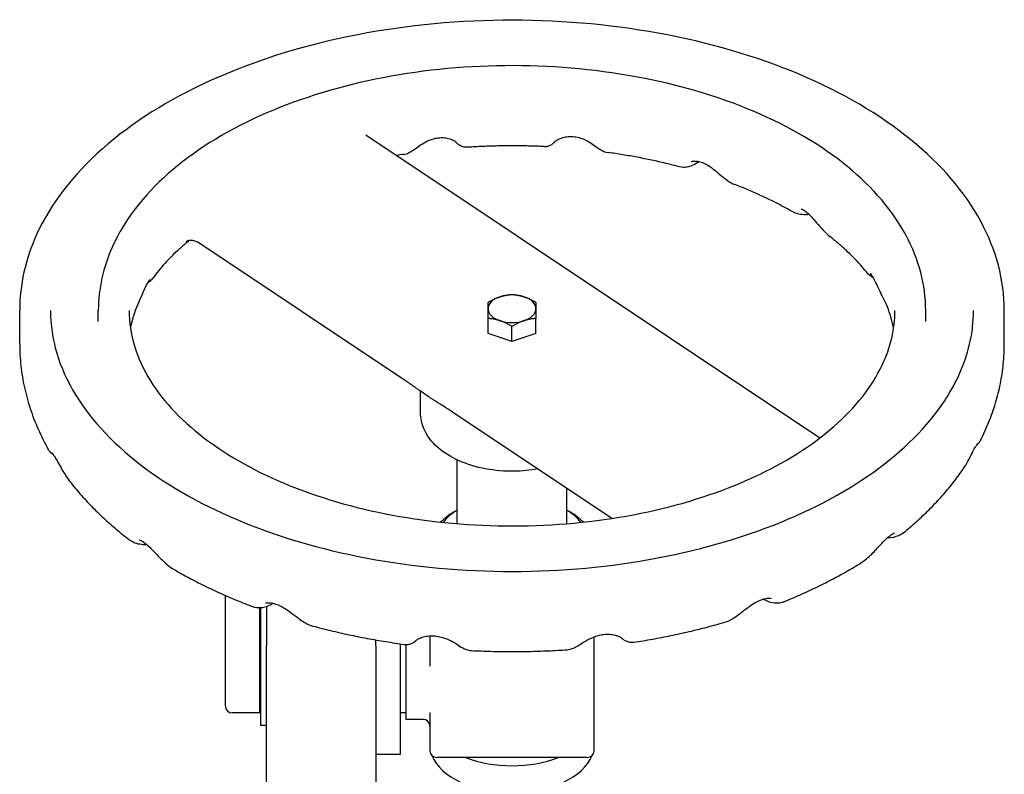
# Model space of a CAD drawing. Header units: inches. Extents: x 24 to 1128, y -69 to 748.
# Tile 507 of 656: x 775.07 to 784.07, y 166.61 to 173.5. Entities that reach past the tile are written whole.
import ezdxf

# ---------------------------------------------------------------- set-up
doc = ezdxf.new("R2010")
doc.units = ezdxf.units.IN
doc.header["$LTSCALE"] = 32
doc.header["$MEASUREMENT"] = 0
doc.layers.add('Visible (ANSI)', color=7, linetype='Continuous', lineweight=30)

msp = doc.modelspace()

# ---------------------------------------------------------------- linework, layer by layer
at = {"layer": 'Visible (ANSI)'}
for p, q in [((782.37874, 169.68112), (778.22858, 172.4486)), ((778.60195, 170.19806), (776.69403, 171.47032)), ((775.06563, 170.54047), (775.06563, 170.84658)), ((775.78438, 170.74454), (775.78438, 170.84658)), ((783.34688, 170.74454), (783.34688, 170.84658)), ((784.06563, 170.54047), (784.06563, 170.84658)), ((779.34663, 170.63624), (779.34663, 170.77374)), ((779.78463, 170.63624), (779.78463, 170.77374)), ((779.56563, 170.56321), (779.56563, 170.7007)), ((779.45613, 170.59972), (779.34663, 170.63624)), ((779.56563, 170.56321), (779.45613, 170.59972)), ((779.67513, 170.59972), (779.56563, 170.56321)), ((779.78463, 170.63624), (779.67513, 170.59972)), ((778.72963, 169.91338), (778.72963, 170.10936)), ((780.47865, 168.9466), (779.02064, 169.91886)), ((779.06563, 168.89809), (779.06563, 169.4808)), ((780.06563, 168.89809), (780.06563, 169.22202)), ((779.06563, 169.02297), (779.03569, 169.00571)), ((780.06563, 169.02297), (780.09557, 169.00571)), ((776.94563, 167.23185), (776.94563, 168.24251)), ((777.25813, 168.12851), (777.25813, 167.16935)), ((777.26945, 167.05336), (777.26945, 168.12898)), ((777.32063, 168.13974), (777.32063, 167.78285)), ((778.81563, 167.87352), (778.81563, 167.59792)), ((780.31563, 166.82452), (780.31563, 167.86443)), ((777.32063, 166.25206), (777.32063, 167.78285)), ((778.32063, 167.78285), (778.32063, 167.8365)), ((778.32063, 167.78285), (778.32063, 166.25206)), ((778.54763, 166.79035), (778.54763, 167.80069)), ((778.59563, 167.79474), (778.59563, 167.11035)), ((777.26945, 167.22035), (777.25813, 167.22035)), ((777.25813, 167.16935), (777.00813, 167.16935)), ((778.59563, 167.16935), (778.54763, 167.16935)), ((778.81563, 167.17354), (778.81563, 166.82452)), ((777.32063, 167.05336), (777.26945, 167.05336)), ((778.75313, 167.11035), (778.59563, 167.11035)), ((778.54763, 166.79035), (778.32063, 166.79035)), ((780.25313, 166.76202), (778.87813, 166.76202))]:
    msp.add_line(p, q, dxfattribs=at)
for centre, start, end in [((777.00813, 167.23185), 180, 270), ((778.75313, 167.04785), 0, 90), ((778.87813, 166.82452), 180, 270), ((780.25313, 166.82452), 270, 0)]:
    msp.add_arc(centre, 0.0625, start, end, dxfattribs=at)
for centre, major_axis, start_param, end_param in [((779.56563, 170.86274), (-0.219, 0), 5.2359878, 6.2831853), ((779.56563, 170.86274), (-0.219, 0), 4.1887902, 5.2359878), ((779.56563, 170.86274), (0.219, 0), 0, 1.0471976), ((779.56563, 170.86274), (-0.219, 0), 0, 1.0471976), ((779.56563, 170.86274), (0.219, 0), 5.2359878, 6.2831853), ((779.56563, 170.86274), (0.219, 0), 4.1887902, 5.2359878), ((779.56563, 170.70927), (-0.219, 0), 1.0405641, 1.053831), ((779.56563, 170.70927), (-0.219, 0), 2.0877616, 2.1010286), ((779.56563, 168.75016), (0.6875, 0), 2.3851363, 2.7270547), ((779.56563, 168.75016), (0.6875, 0), 0.414538, 0.7564564), ((779.56563, 168.69914), (-0.75, 0), 5.497051, 5.7680095), ((779.56563, 168.69914), (-0.75, 0), 3.6567685, 3.9277269), ((779.56563, 166.87472), (0.75, 0), 3.360109, 6.0646689), ((779.56563, 167.11961), (0.75, 0), 4.1125111, 5.3122669)]:
    msp.add_ellipse(centre, major_axis=major_axis, ratio=0.5776334, start_param=start_param, end_param=end_param, dxfattribs=at)
for points, knots in [([(784.06563, 170.84658), (784.06563, 171.12406), (783.99174, 171.40096), (783.70466, 171.93063), (783.48727, 172.18253), (782.9273, 172.63798), (782.58096, 172.83998), (781.79806, 173.1694), (781.36131, 173.29652), (780.44304, 173.46349), (779.96177, 173.50349), (779.00239, 173.49305), (778.52444, 173.44269), (777.61864, 173.25624), (777.19099, 173.12009), (776.42838, 172.77381), (776.09368, 172.56357), (775.55405, 172.08773), (775.34844, 171.82211), (775.11837, 171.31587), (775.06563, 171.08136), (775.06563, 170.84658)], [2.4277517, 2.4277517, 2.4277517, 2.4277517, 2.7311665, 2.7311665, 3.0452784, 3.0452784, 3.368996, 3.368996, 3.6935866, 3.6935866, 4.0173887, 4.0173887, 4.34088, 4.34088, 4.66476, 4.66476, 4.9894188, 4.9894188, 5.3126207, 5.3126207, 5.5693443, 5.5693443, 5.5693443, 5.5693443]), ([(783.34688, 170.84658), (783.34688, 171.07981), (783.28531, 171.3125), (783.04626, 171.75808), (782.86476, 171.9701), (782.39647, 172.35442), (782.10589, 172.52516), (781.44867, 172.8038), (781.0818, 172.9114), (780.3104, 173.05301), (779.90611, 173.08717), (779.09998, 173.07933), (778.69829, 173.0374), (777.93657, 172.88126), (777.57672, 172.76698), (776.93437, 172.47564), (776.65211, 172.29847), (776.19674, 171.89664), (776.02291, 171.67195), (775.82886, 171.24344), (775.78438, 171.04514), (775.78438, 170.84658)], [2.4277517, 2.4277517, 2.4277517, 2.4277517, 2.7282615, 2.7282615, 3.0410439, 3.0410439, 3.3653695, 3.3653695, 3.6908518, 3.6908518, 4.0153991, 4.0153991, 4.3395697, 4.3395697, 4.6641998, 4.6641998, 4.9897515, 4.9897515, 5.313509, 5.313509, 5.5693443, 5.5693443, 5.5693443, 5.5693443]), ([(778.57489, 172.27312), (778.59255, 172.27596), (778.60658, 172.2811), (778.63702, 172.29472), (778.64997, 172.30337), (778.68051, 172.32419), (778.69699, 172.3367), (778.73505, 172.36311), (778.75686, 172.37695), (778.79789, 172.39799), (778.81714, 172.40609), (778.85487, 172.41805), (778.87346, 172.42208), (778.91024, 172.42634), (778.92845, 172.42652), (778.96371, 172.42332), (778.98079, 172.4198), (779.0107, 172.41057), (779.02372, 172.40487), (779.0427, 172.39466), (779.0492, 172.39009), (779.05439, 172.38599), (779.05538, 172.38499), (779.05538, 172.385)], [4.3288917, 4.3288917, 4.3288917, 4.3288917, 4.4236797, 4.4236797, 4.5793711, 4.5793711, 4.8073781, 4.8073781, 5.0636286, 5.0636286, 5.2742092, 5.2742092, 5.4800258, 5.4800258, 5.6889068, 5.6889068, 5.9041929, 5.9041929, 6.1135811, 6.1135811, 6.3034384, 6.3034384, 6.4031848, 6.4031848, 6.4031848, 6.4031848]), ([(779.1598, 172.33815), (779.1465, 172.3373), (779.13602, 172.33861), (779.11478, 172.34279), (779.10654, 172.34616), (779.08969, 172.35379), (779.0841, 172.35763), (779.07378, 172.36486), (779.0703, 172.36788), (779.06344, 172.37404), (779.0608, 172.37677), (779.05482, 172.38319), (779.05208, 172.38648), (779.04964, 172.38963)], [6.6563792, 6.6563792, 6.6563792, 6.6563792, 6.66327992, 6.66327992, 6.67387364, 6.67387364, 6.69121961, 6.69121961, 6.71399198, 6.71399198, 6.74519897, 6.74519897, 6.79501325, 6.79501325, 6.79501325, 6.79501325]), ([(779.85543, 172.34446), (779.80913, 172.34655), (779.76276, 172.34815), (779.66992, 172.35032), (779.62347, 172.35091), (779.53055, 172.35108), (779.48408, 172.35065), (779.39123, 172.3488), (779.34483, 172.34737), (779.25219, 172.34351), (779.20594, 172.34108), (779.1598, 172.33815)], [3.92036839, 3.92036839, 3.92036839, 3.92036839, 3.95792579, 3.95792579, 3.99548318, 3.99548318, 4.03304058, 4.03304058, 4.07059798, 4.07059798, 4.10815537, 4.10815537, 4.10815537, 4.10815537]), ([(779.85543, 172.34446), (779.86875, 172.34385), (779.87919, 172.34536), (779.90049, 172.34996), (779.90855, 172.35349), (779.92671, 172.36212), (779.93176, 172.36611), (779.94589, 172.37664), (779.94767, 172.37912), (779.9526, 172.38408), (779.95363, 172.38529), (779.95508, 172.38692), (779.95549, 172.38739), (779.95618, 172.38819), (779.95642, 172.38848), (779.95691, 172.38905), (779.95707, 172.38925), (779.95739, 172.38963), (779.95744, 172.38969), (779.95744, 172.38968)], [7.831306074, 7.831306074, 7.831306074, 7.831306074, 7.831937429, 7.831937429, 7.83293167, 7.83293167, 7.83487589, 7.83487589, 7.839793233, 7.839793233, 7.846488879, 7.846488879, 7.851316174, 7.851316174, 7.856841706, 7.856841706, 7.865114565, 7.865114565, 7.879921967, 7.879921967, 7.879921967, 7.879921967]), ([(779.956, 172.38806), (779.95603, 172.3881), (779.95729, 172.38939), (779.96457, 172.39529), (779.97194, 172.40064), (779.99181, 172.41177), (780.00417, 172.41756), (780.03275, 172.42756), (780.04921, 172.43171), (780.08456, 172.43668), (780.10325, 172.43737), (780.14094, 172.43471), (780.15998, 172.43142), (780.19777, 172.42102), (780.21658, 172.41393), (780.25327, 172.39669), (780.27118, 172.38648), (780.30632, 172.36403), (780.32304, 172.35188), (780.35146, 172.33154), (780.36293, 172.32322), (780.39301, 172.30556), (780.41198, 172.29456), (780.44424, 172.29001)], [8.0026988, 8.0026988, 8.0026988, 8.0026988, 8.1562831, 8.1562831, 8.3616862, 8.3616862, 8.5576567, 8.5576567, 8.7656913, 8.7656913, 8.9794074, 8.9794074, 9.1894459, 9.1894459, 9.3966156, 9.3966156, 9.6066086, 9.6066086, 9.8356015, 9.8356015, 9.9994446, 9.9994446, 10.1632876, 10.1632876, 10.1632876, 10.1632876]), ([(781.0971, 172.15945), (781.05538, 172.17043), (781.01325, 172.18097), (780.92821, 172.20116), (780.8853, 172.21081), (780.79878, 172.22918), (780.75517, 172.23791), (780.66733, 172.25442), (780.62309, 172.26221), (780.53407, 172.27683), (780.48928, 172.28367), (780.44424, 172.29001)], [3.57094971, 3.57094971, 3.57094971, 3.57094971, 3.60859289, 3.60859289, 3.64623607, 3.64623607, 3.68387925, 3.68387925, 3.72152244, 3.72152244, 3.75916562, 3.75916562, 3.75916562, 3.75916562]), ([(781.27634, 172.20735), (781.26895, 172.20176), (781.26136, 172.1965), (781.23666, 172.18098), (781.21905, 172.17214), (781.18619, 172.16081), (781.17174, 172.15714), (781.1388, 172.15364), (781.12025, 172.15335), (781.0971, 172.15945)], [7.24079683, 7.24079683, 7.24079683, 7.24079683, 7.31513084, 7.31513084, 7.47700907, 7.47700907, 7.59124799, 7.59124799, 7.70548691, 7.70548691, 7.70548691, 7.70548691]), ([(781.20372, 172.20768), (781.20372, 172.20768), (781.20527, 172.20837), (781.21184, 172.21024), (781.2182, 172.21152), (781.23583, 172.21281), (781.24797, 172.21245), (781.27545, 172.20809), (781.2908, 172.204), (781.32234, 172.19172), (781.33842, 172.18382), (781.37151, 172.16414), (781.3884, 172.15248), (781.42412, 172.1252), (781.4429, 172.10942), (781.48539, 172.07335), (781.50918, 172.05272), (781.55603, 172.01989), (781.5781, 172.00661), (781.60379, 171.99672)], [8.2213569, 8.2213569, 8.2213569, 8.2213569, 8.3288523, 8.3288523, 8.4875755, 8.4875755, 8.688679, 8.688679, 8.8975218, 8.8975218, 9.0927679, 9.0927679, 9.2853248, 9.2853248, 9.4912971, 9.4912971, 9.7419994, 9.7419994, 9.9253135, 9.9253135, 9.9253135, 9.9253135]), ([(782.12692, 171.75109), (782.09545, 171.76901), (782.06325, 171.78667), (781.99745, 171.8214), (781.96385, 171.83847), (781.8953, 171.87196), (781.86036, 171.88839), (781.78919, 171.92056), (781.75296, 171.93631), (781.67927, 171.96707), (781.64182, 171.98209), (781.60379, 171.99672)], [3.22007072, 3.22007072, 3.22007072, 3.22007072, 3.25822998, 3.25822998, 3.29638923, 3.29638923, 3.33454849, 3.33454849, 3.37270774, 3.37270774, 3.410867, 3.410867, 3.410867, 3.410867]), ([(782.28244, 171.72314), (782.2818, 171.72308), (782.28116, 171.72302), (782.23858, 171.71929), (782.19855, 171.72205), (782.14763, 171.74058), (782.13736, 171.74514), (782.12692, 171.75109)], [10.96153219, 10.96153219, 10.96153219, 10.96153219, 10.96615756, 10.96615756, 11.26912277, 11.26912277, 11.34498831, 11.34498831, 11.34498831, 11.34498831]), ([(782.2078, 171.77391), (782.2078, 171.77392), (782.20787, 171.77391), (782.20882, 171.77375), (782.21214, 171.77302), (782.2225, 171.76887), (782.23021, 171.765), (782.24812, 171.75322), (782.25831, 171.74537), (782.28053, 171.72541), (782.29253, 171.71334), (782.31918, 171.68419), (782.33383, 171.66695), (782.3679, 171.62652), (782.38741, 171.60315), (782.42834, 171.55964), (782.449, 171.53971), (782.47213, 171.52168)], [4.9294257, 4.9294257, 4.9294257, 4.9294257, 4.952537, 4.952537, 5.1022991, 5.1022991, 5.2791683, 5.2791683, 5.4530402, 5.4530402, 5.6263769, 5.6263769, 5.8134624, 5.8134624, 6.0285853, 6.0285853, 6.2133455, 6.2133455, 6.2133455, 6.2133455]), ([(776.59984, 171.47394), (776.57394, 171.4524), (776.54901, 171.43071), (776.50111, 171.38711), (776.47814, 171.36521), (776.43417, 171.32129), (776.41318, 171.29927), (776.37317, 171.25518), (776.35415, 171.23312), (776.31809, 171.18904), (776.30105, 171.16703), (776.28497, 171.14507)], [4.96238448, 4.96238448, 4.96238448, 4.96238448, 5.00375693, 5.00375693, 5.04512937, 5.04512937, 5.08650182, 5.08650182, 5.12787427, 5.12787427, 5.16924672, 5.16924672, 5.16924672, 5.16924672]), ([(776.58759, 171.4792), (776.58759, 171.4792), (776.58797, 171.47942), (776.59017, 171.48058), (776.59267, 171.48187), (776.60102, 171.48492), (776.60641, 171.48663), (776.62186, 171.48923), (776.63231, 171.49006), (776.65712, 171.48708), (776.67141, 171.48297), (776.68761, 171.47438), (776.6909, 171.47241), (776.69403, 171.47032)], [0.28509474, 0.28509474, 0.28509474, 0.28509474, 0.32623679, 0.32623679, 0.38971802, 0.38971802, 0.44478394, 0.44478394, 0.50252627, 0.50252627, 0.56020239, 0.56020239, 0.57552704, 0.57552704, 0.57552704, 0.57552704]), ([(776.59984, 171.47394), (776.60482, 171.47808), (776.60968, 171.48231), (776.61504, 171.48715), (776.61565, 171.48771), (776.61626, 171.48826)], [9.769523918, 9.769523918, 9.769523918, 9.769523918, 9.810216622, 9.810216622, 9.815467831, 9.815467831, 9.815467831, 9.815467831]), ([(782.80532, 171.19851), (782.7879, 171.22024), (782.76953, 171.24201), (782.73085, 171.28551), (782.71055, 171.30725), (782.66803, 171.35063), (782.6458, 171.37227), (782.59943, 171.41537), (782.57529, 171.43682), (782.52512, 171.47947), (782.49909, 171.50066), (782.47213, 171.52168)], [2.86135321, 2.86135321, 2.86135321, 2.86135321, 2.90216921, 2.90216921, 2.94298522, 2.94298522, 2.98380123, 2.98380123, 3.02461724, 3.02461724, 3.06543324, 3.06543324, 3.06543324, 3.06543324]), ([(782.84069, 171.18437), (782.84068, 171.18437), (782.84137, 171.18371), (782.84451, 171.18013), (782.84795, 171.17577), (782.85684, 171.16247), (782.8625, 171.15302), (782.87565, 171.12868), (782.88324, 171.11341), (782.90116, 171.07617), (782.91165, 171.05372), (782.92929, 171.01878), (782.9349, 171.00799), (782.94091, 170.99701)], [8.60858715, 8.60858715, 8.60858715, 8.60858715, 8.68680875, 8.68680875, 8.82941731, 8.82941731, 8.98865714, 8.98865714, 9.16038522, 9.16038522, 9.35312481, 9.35312481, 9.43542388, 9.43542388, 9.43542388, 9.43542388]), ([(776.16769, 170.9535), (776.18166, 170.98174), (776.19323, 171.00824), (776.21271, 171.05213), (776.22099, 171.07044), (776.23469, 171.09797), (776.24031, 171.10803), (776.249, 171.12186), (776.25225, 171.12604), (776.25383, 171.12789), (776.25404, 171.1281), (776.25406, 171.1281)], [8.32807884, 8.32807884, 8.32807884, 8.32807884, 8.54105045, 8.54105045, 8.73891849, 8.73891849, 8.91145095, 8.91145095, 9.0710623, 9.0710623, 9.11267583, 9.11267583, 9.11267583, 9.11267583]), ([(776.28497, 171.14507), (776.27465, 171.13098), (776.26461, 171.12122), (776.24757, 171.10674), (776.24113, 171.10177), (776.23441, 171.09703)], [9.60392563, 9.60392563, 9.60392563, 9.60392563, 9.7236337, 9.7236337, 9.79155707, 9.79155707, 9.79155707, 9.79155707]), ([(776.16769, 170.9535), (776.15349, 170.92479), (776.14091, 170.89634), (776.11883, 170.83998), (776.10931, 170.81207), (776.09317, 170.75675), (776.08655, 170.72935), (776.08008, 170.69594), (776.07896, 170.68976), (776.0779, 170.68359)], [5.29107319, 5.29107319, 5.29107319, 5.29107319, 5.34672742, 5.34672742, 5.40238165, 5.40238165, 5.45803588, 5.45803588, 5.47069733, 5.47069733, 5.47069733, 5.47069733]), ([(783.05337, 170.68359), (783.05137, 170.69522), (783.04913, 170.70689), (783.04024, 170.74863), (783.03217, 170.77892), (783.01247, 170.84014), (783.00084, 170.87107), (782.97378, 170.93357), (782.95835, 170.96515), (782.94091, 170.99701)], [2.52639869, 2.52639869, 2.52639869, 2.52639869, 2.55026086, 2.55026086, 2.61151545, 2.61151545, 2.67277004, 2.67277004, 2.73402463, 2.73402463, 2.73402463, 2.73402463]), ([(775.34688, 170.84658), (775.34688, 170.58642), (775.42364, 170.32543), (775.72422, 169.83527), (775.94112, 169.60595), (776.49032, 169.20065), (776.81915, 169.02366), (777.55938, 168.73654), (777.97058, 168.62641), (778.8345, 168.48506), (779.28718, 168.45404), (780.18713, 168.47491), (780.63423, 168.52686), (781.47611, 168.70799), (781.8708, 168.83705), (782.56698, 169.15729), (782.86852, 169.34828), (783.35048, 169.77028), (783.53023, 170.00105), (783.73724, 170.43813), (783.78438, 170.6425), (783.78438, 170.84658)], [5.5693443, 5.5693443, 5.5693443, 5.5693443, 5.9097684, 5.9097684, 6.2334565, 6.2334565, 6.5487919, 6.5487919, 6.8641079, 6.8641079, 7.1802621, 7.1802621, 7.4966822, 7.4966822, 7.8126605, 7.8126605, 8.1277671, 8.1277671, 8.4438909, 8.4438909, 8.710937, 8.710937, 8.710937, 8.710937]), ([(776.06563, 170.84658), (776.06563, 170.63066), (776.13009, 170.41385), (776.38277, 170.00773), (776.56372, 169.81837), (777.02114, 169.48423), (777.29425, 169.33848), (777.90884, 169.10212), (778.25017, 169.01151), (778.96724, 168.89553), (779.34295, 168.87036), (780.08963, 168.88865), (780.46047, 168.93217), (781.15826, 169.08299), (781.48515, 169.19019), (782.06106, 169.4555), (782.31014, 169.61342), (782.70784, 169.96142), (782.85581, 170.15128), (783.02676, 170.51062), (783.06563, 170.67875), (783.06563, 170.84658)], [5.5693443, 5.5693443, 5.5693443, 5.5693443, 5.9143593, 5.9143593, 6.2384138, 6.2384138, 6.5527334, 6.5527334, 6.867117, 6.867117, 7.182507, 7.182507, 7.4982095, 7.4982095, 7.813376, 7.813376, 8.1274878, 8.1274878, 8.4427645, 8.4427645, 8.710937, 8.710937, 8.710937, 8.710937]), ([(775.06563, 170.54047), (775.06563, 170.47382), (775.06927, 170.40718), (775.08374, 170.27457), (775.09457, 170.20862), (775.12319, 170.07802), (775.14097, 170.01337), (775.18315, 169.88591), (775.20754, 169.82309), (775.26251, 169.69966), (775.2931, 169.63905), (775.32657, 169.57966)], [5.56934434, 5.56934434, 5.56934434, 5.56934434, 5.63229496, 5.63229496, 5.69524559, 5.69524559, 5.75819622, 5.75819622, 5.82114685, 5.82114685, 5.88409748, 5.88409748, 5.88409748, 5.88409748]), ([(783.84839, 169.66111), (783.87641, 169.7161), (783.90196, 169.77207), (783.94782, 169.88572), (783.96813, 169.94341), (784.0032, 170.06019), (784.01796, 170.11929), (784.04168, 170.23847), (784.05065, 170.29856), (784.06262, 170.41925), (784.06563, 170.47986), (784.06563, 170.54047)], [2.14151368, 2.14151368, 2.14151368, 2.14151368, 2.19876128, 2.19876128, 2.25600888, 2.25600888, 2.31325648, 2.31325648, 2.37050408, 2.37050408, 2.42775168, 2.42775168, 2.42775168, 2.42775168]), ([(779.02064, 169.91886), (778.99441, 169.93635), (778.96735, 169.95348), (778.91179, 169.98851), (778.8833, 170.00644), (778.82579, 170.04371), (778.79679, 170.06305), (778.73936, 170.10243), (778.71094, 170.12245), (778.65536, 170.16152), (778.62817, 170.18057), (778.60195, 170.19806)], [0, 0, 0, 0, 0.3249255, 0.3249255, 0.649851, 0.649851, 0.9747765, 0.9747765, 1.2997021, 1.2997021, 1.6246276, 1.6246276, 1.6246276, 1.6246276]), ([(779.8009, 169.39855), (779.73155, 169.38597), (779.65976, 169.37904), (779.49884, 169.37642), (779.40962, 169.38375), (779.23836, 169.4157), (779.15638, 169.44036), (779.00693, 169.50663), (778.9395, 169.54835), (778.83001, 169.64694), (778.78678, 169.70348), (778.74029, 169.8134), (778.72963, 169.8633), (778.72963, 169.91338)], [5.1220326, 5.1220326, 5.1220326, 5.1220326, 5.3980114, 5.3980114, 5.7386054, 5.7386054, 6.0809202, 6.0809202, 6.4266522, 6.4266522, 6.7574126, 6.7574126, 6.9970263, 6.9970263, 6.9970263, 6.9970263]), ([(783.84839, 169.66111), (783.84492, 169.6543), (783.84219, 169.65015), (783.83653, 169.64185), (783.83392, 169.63858), (783.82633, 169.62949), (783.82208, 169.62521), (783.81622, 169.61964), (783.81479, 169.61832), (783.81335, 169.61702)], [6.03793881, 6.03793881, 6.03793881, 6.03793881, 6.06196273, 6.06196273, 6.09555635, 6.09555635, 6.16796004, 6.16796004, 6.19073775, 6.19073775, 6.19073775, 6.19073775]), ([(775.37406, 169.52752), (775.36878, 169.53156), (775.36377, 169.53573), (775.35409, 169.54451), (775.3494, 169.54911), (775.33927, 169.56059), (775.33389, 169.56666), (775.32657, 169.57966)], [8.02894633, 8.02894633, 8.02894633, 8.02894633, 8.09714492, 8.09714492, 8.16440654, 8.16440654, 8.23166816, 8.23166816, 8.23166816, 8.23166816]), ([(783.67406, 169.37412), (783.69695, 169.40635), (783.716, 169.43908), (783.7472, 169.49627), (783.76009, 169.52168), (783.78124, 169.56226), (783.79, 169.57855), (783.8044, 169.60347), (783.81027, 169.61264), (783.81816, 169.62391), (783.82075, 169.62693), (783.8207, 169.62689)], [4.7513633, 4.7513633, 4.7513633, 4.7513633, 4.9969174, 4.9969174, 5.2236166, 5.2236166, 5.4234976, 5.4234976, 5.6100287, 5.6100287, 5.7716653, 5.7716653, 5.7716653, 5.7716653]), ([(775.36048, 169.54499), (775.36049, 169.54499), (775.36064, 169.54484), (775.3619, 169.54349), (775.36451, 169.5405), (775.37238, 169.53011), (775.37815, 169.52179), (775.39216, 169.4996), (775.40056, 169.48529), (775.42006, 169.45077), (775.43143, 169.42996), (775.45848, 169.38221), (775.47477, 169.3544), (775.50286, 169.31266), (775.51264, 169.29898), (775.52324, 169.28538)], [8.5599843, 8.5599843, 8.5599843, 8.5599843, 8.5950048, 8.5950048, 8.7293072, 8.7293072, 8.8977264, 8.8977264, 9.0799583, 9.0799583, 9.2761576, 9.2761576, 9.4955875, 9.4955875, 9.6017569, 9.6017569, 9.6017569, 9.6017569]), ([(783.14386, 168.81593), (783.1851, 168.84952), (783.22526, 168.88384), (783.30329, 168.95393), (783.34116, 168.98971), (783.41452, 169.06272), (783.45001, 169.09995), (783.51847, 169.17585), (783.55145, 169.21451), (783.61477, 169.29326), (783.64511, 169.33335), (783.67406, 169.37412)], [1.81076969, 1.81076969, 1.81076969, 1.81076969, 1.85631415, 1.85631415, 1.90185861, 1.90185861, 1.94740306, 1.94740306, 1.99294752, 1.99294752, 2.03849198, 2.03849198, 2.03849198, 2.03849198]), ([(775.52324, 169.28538), (775.55382, 169.24612), (775.5857, 169.20754), (775.65194, 169.13178), (775.6863, 169.0946), (775.75739, 169.02165), (775.79411, 168.98589), (775.86982, 168.91578), (775.9088, 168.88143), (775.98892, 168.81417), (776.03005, 168.78126), (776.07222, 168.74907)], [5.99206374, 5.99206374, 5.99206374, 5.99206374, 6.03705234, 6.03705234, 6.08204094, 6.08204094, 6.12702954, 6.12702954, 6.17201814, 6.17201814, 6.21700674, 6.21700674, 6.21700674, 6.21700674]), ([(776.15718, 168.75122), (776.15717, 168.75122), (776.15791, 168.75108), (776.16171, 168.74991), (776.16641, 168.74815), (776.17945, 168.74164), (776.1882, 168.7365), (776.20859, 168.72228), (776.22037, 168.71299), (776.24644, 168.69009), (776.26081, 168.67629), (776.29283, 168.64386), (776.31052, 168.62505), (776.35182, 168.58194), (776.37555, 168.55766), (776.42505, 168.51435), (776.44988, 168.49533), (776.47764, 168.47921)], [8.4718663, 8.4718663, 8.4718663, 8.4718663, 8.542349, 8.542349, 8.6846664, 8.6846664, 8.8486996, 8.8486996, 9.0218575, 9.0218575, 9.2040558, 9.2040558, 9.4047825, 9.4047825, 9.6421277, 9.6421277, 9.8481748, 9.8481748, 9.8481748, 9.8481748]), ([(782.75417, 168.53953), (782.79193, 168.56291), (782.82447, 168.59166), (782.8823, 168.64912), (782.9079, 168.67784), (782.94971, 168.72309), (782.96666, 168.74089), (782.996, 168.76907), (783.00868, 168.78011), (783.03044, 168.79692), (783.03971, 168.80299), (783.05395, 168.81099), (783.05917, 168.8131), (783.06207, 168.81408), (783.06248, 168.81416), (783.06249, 168.81416)], [6.1123791, 6.1123791, 6.1123791, 6.1123791, 6.3971192, 6.3971192, 6.6746128, 6.6746128, 6.8869675, 6.8869675, 7.072429, 7.072429, 7.2455943, 7.2455943, 7.4090655, 7.4090655, 7.4608776, 7.4608776, 7.4608776, 7.4608776]), ([(783.14386, 168.81593), (783.12818, 168.80316), (783.11303, 168.79496), (783.068, 168.77558), (783.03724, 168.76927), (783.00097, 168.76697), (782.9974, 168.76681), (782.99381, 168.76669)], [8.05521044, 8.05521044, 8.05521044, 8.05521044, 8.18266529, 8.18266529, 8.43002999, 8.43002999, 8.4568705, 8.4568705, 8.4568705, 8.4568705]), ([(776.22916, 168.70524), (776.21683, 168.70494), (776.20465, 168.70532), (776.15378, 168.7098), (776.1183, 168.7177), (776.07791, 168.74486), (776.07507, 168.74688), (776.07222, 168.74907)], [7.46534789, 7.46534789, 7.46534789, 7.46534789, 7.5567701, 7.5567701, 7.85316418, 7.85316418, 7.87541636, 7.87541636, 7.87541636, 7.87541636]), ([(782.04349, 168.18269), (782.09431, 168.20319), (782.14451, 168.22437), (782.24356, 168.26803), (782.29243, 168.29053), (782.38876, 168.33683), (782.43622, 168.36063), (782.52968, 168.40953), (782.57567, 168.43463), (782.6661, 168.48612), (782.71054, 168.5125), (782.75417, 168.53953)], [1.46673746, 1.46673746, 1.46673746, 1.46673746, 1.50883101, 1.50883101, 1.55092456, 1.55092456, 1.59301812, 1.59301812, 1.63511167, 1.63511167, 1.67720523, 1.67720523, 1.67720523, 1.67720523]), ([(776.47764, 168.47921), (776.52233, 168.45324), (776.56779, 168.42791), (776.66021, 168.37853), (776.70716, 168.35449), (776.80247, 168.3077), (776.85083, 168.28495), (776.94888, 168.24077), (776.99858, 168.21933), (777.09924, 168.17777), (777.1502, 168.15765), (777.20175, 168.1382)], [0.06859586, 0.06859586, 0.06859586, 0.06859586, 0.1105492, 0.1105492, 0.15250254, 0.15250254, 0.19445588, 0.19445588, 0.23640921, 0.23640921, 0.27836255, 0.27836255, 0.27836255, 0.27836255]), ([(781.51, 167.99837), (781.54148, 168.00756), (781.56813, 168.02183), (781.63354, 168.06345), (781.66924, 168.09374), (781.72735, 168.13754), (781.74896, 168.15286), (781.78811, 168.17713), (781.80578, 168.18668), (781.83862, 168.20153), (781.85387, 168.20701), (781.88177, 168.21461), (781.89442, 168.2167), (781.91521, 168.21831), (781.92345, 168.21783), (781.93113, 168.21672), (781.9328, 168.21619), (781.93279, 168.21622)], [10.2244798, 10.2244798, 10.2244798, 10.2244798, 10.4458739, 10.4458739, 10.8285232, 10.8285232, 11.0581532, 11.0581532, 11.2556284, 11.2556284, 11.4446299, 11.4446299, 11.6346727, 11.6346727, 11.8215272, 11.8215272, 11.9322242, 11.9322242, 11.9322242, 11.9322242]), ([(777.38187, 168.17064), (777.35578, 168.15303), (777.32774, 168.13973), (777.28276, 168.13006), (777.26938, 168.12833), (777.23908, 168.12872), (777.222, 168.13056), (777.20175, 168.1382)], [7.2827157, 7.2827157, 7.2827157, 7.2827157, 7.53904519, 7.53904519, 7.63845684, 7.63845684, 7.73786849, 7.73786849, 7.73786849, 7.73786849]), ([(777.31393, 168.17376), (777.31393, 168.17376), (777.31462, 168.17401), (777.31844, 168.17495), (777.32344, 168.17584), (777.33812, 168.17664), (777.34845, 168.17634), (777.37307, 168.17297), (777.3875, 168.16972), (777.41834, 168.15972), (777.43479, 168.15296), (777.46899, 168.13594), (777.48678, 168.12563), (777.52396, 168.10155), (777.54332, 168.08764), (777.58586, 168.05586), (777.60871, 168.03796), (777.66479, 167.99833), (777.69932, 167.97596), (777.74489, 167.96368)], [8.2610932, 8.2610932, 8.2610932, 8.2610932, 8.3320587, 8.3320587, 8.4800809, 8.4800809, 8.6586426, 8.6586426, 8.8499021, 8.8499021, 9.040424, 9.040424, 9.2321363, 9.2321363, 9.4362919, 9.4362919, 9.6778948, 9.6778948, 9.9945994, 9.9945994, 9.9945994, 9.9945994]), ([(782.04349, 168.18269), (782.02831, 168.17656), (782.01477, 168.17382), (781.98235, 168.17022), (781.96512, 168.17164), (781.91868, 168.18), (781.89168, 168.19115), (781.86435, 168.20701), (781.86276, 168.20795), (781.86118, 168.2089)], [12.47316725, 12.47316725, 12.47316725, 12.47316725, 12.55278697, 12.55278697, 12.68199733, 12.68199733, 12.92136247, 12.92136247, 12.93616996, 12.93616996, 12.93616996, 12.93616996]), ([(777.74489, 167.96368), (777.79887, 167.94914), (777.85329, 167.93526), (777.96294, 167.90883), (778.01817, 167.89628), (778.12934, 167.87254), (778.18529, 167.86133), (778.29783, 167.84029), (778.35442, 167.83044), (778.46816, 167.81211), (778.52531, 167.80363), (778.5827, 167.79584)], [0.42056452, 0.42056452, 0.42056452, 0.42056452, 0.46165153, 0.46165153, 0.50273854, 0.50273854, 0.54382555, 0.54382555, 0.58491256, 0.58491256, 0.62599957, 0.62599957, 0.62599957, 0.62599957]), ([(780.6795, 167.81488), (780.73656, 167.82373), (780.79335, 167.83326), (780.90631, 167.85369), (780.96247, 167.86458), (781.0741, 167.88772), (781.12955, 167.89997), (781.23969, 167.9258), (781.29436, 167.93939), (781.40285, 167.96788), (781.45666, 167.9828), (781.51, 167.99837)], [1.1192634, 1.1192634, 1.1192634, 1.1192634, 1.16039286, 1.16039286, 1.20152232, 1.20152232, 1.24265177, 1.24265177, 1.28378123, 1.28378123, 1.32491069, 1.32491069, 1.32491069, 1.32491069]), ([(778.5827, 167.79584), (778.59592, 167.79404), (778.60676, 167.7946), (778.62868, 167.79742), (778.63736, 167.80035), (778.65623, 167.80752), (778.66197, 167.81127), (778.67479, 167.81939), (778.67766, 167.82205), (778.6821, 167.82578), (778.68335, 167.82692), (778.68529, 167.8287), (778.68595, 167.82933), (778.68719, 167.83052), (778.68764, 167.83097), (778.68862, 167.83193), (778.68889, 167.8322), (778.68961, 167.83292), (778.68936, 167.83267), (778.68948, 167.83278), (778.69154, 167.83484), (778.704, 167.84298), (778.71355, 167.84841), (778.73791, 167.8586), (778.75225, 167.86336), (778.78397, 167.87051), (778.80171, 167.87297), (778.83839, 167.87451), (778.85722, 167.87367), (778.89533, 167.86861), (778.91461, 167.86438), (778.95271, 167.85286), (778.97171, 167.84546), (779.0086, 167.82835), (779.02662, 167.81844), (779.06374, 167.79617), (779.08163, 167.78394), (779.11161, 167.76585), (779.12211, 167.75971), (779.15051, 167.74736), (779.16916, 167.7405), (779.19504, 167.7392)], [7.8440163, 7.8440163, 7.8440163, 7.8440163, 7.8461873, 7.8461873, 7.8494756, 7.8494756, 7.8555332, 7.8555332, 7.8669867, 7.8669867, 7.8768191, 7.8768191, 7.8866536, 7.8866536, 7.899938, 7.899938, 7.9241674, 7.9241674, 7.9987703, 7.9987703, 8.2357909, 8.2357909, 8.4582799, 8.4582799, 8.6631069, 8.6631069, 8.8680589, 8.8680589, 9.0695573, 9.0695573, 9.2699514, 9.2699514, 9.4728479, 9.4728479, 9.6873794, 9.6873794, 9.9538093, 9.9538093, 10.0840161, 10.0840161, 10.2142228, 10.2142228, 10.2142228, 10.2142228]), ([(780.07047, 167.74716), (780.0886, 167.7484), (780.10361, 167.75248), (780.13459, 167.76357), (780.14777, 167.771), (780.17873, 167.78919), (780.1951, 167.80035), (780.23643, 167.82634), (780.26183, 167.84104), (780.30825, 167.86208), (780.32819, 167.86955), (780.36751, 167.8807), (780.3866, 167.88448), (780.42396, 167.88869), (780.44226, 167.88911), (780.47708, 167.88693), (780.49358, 167.88428), (780.52276, 167.87706), (780.53537, 167.87251), (780.55488, 167.86377), (780.56174, 167.85964), (780.56748, 167.85571), (780.56861, 167.8547), (780.56861, 167.85471)], [7.8339595, 7.8339595, 7.8339595, 7.8339595, 7.9309596, 7.9309596, 8.0786056, 8.0786056, 8.3116308, 8.3116308, 8.6100715, 8.6100715, 8.8204723, 8.8204723, 9.0198341, 9.0198341, 9.2200326, 9.2200326, 9.4230677, 9.4230677, 9.625949, 9.625949, 9.8256506, 9.8256506, 9.9375574, 9.9375574, 9.9375574, 9.9375574]), ([(780.6795, 167.81488), (780.66632, 167.81283), (780.65547, 167.81318), (780.63353, 167.81559), (780.62469, 167.81836), (780.60614, 167.82505), (780.59993, 167.82878), (780.58784, 167.83614), (780.58398, 167.83923), (780.5769, 167.84501), (780.57435, 167.8474), (780.56871, 167.85287), (780.56631, 167.8555), (780.56415, 167.85797)], [10.19906806, 10.19906806, 10.19906806, 10.19906806, 10.20420044, 10.20420044, 10.2118896, 10.2118896, 10.22498037, 10.22498037, 10.24423273, 10.24423273, 10.26803785, 10.26803785, 10.30580682, 10.30580682, 10.30580682, 10.30580682]), ([(779.19504, 167.7392), (779.25331, 167.73628), (779.31167, 167.73405), (779.42847, 167.73097), (779.48692, 167.73012), (779.60383, 167.7298), (779.66229, 167.73034), (779.77914, 167.73278), (779.83753, 167.73469), (779.95414, 167.73989), (780.01236, 167.74318), (780.07047, 167.74716)], [0.7704533, 0.7704533, 0.7704533, 0.7704533, 0.81134302, 0.81134302, 0.85223274, 0.85223274, 0.89312246, 0.89312246, 0.93401218, 0.93401218, 0.97490189, 0.97490189, 0.97490189, 0.97490189])]:
    msp.add_open_spline(points, degree=3, knots=knots, dxfattribs=at)
for points in [[(778.57489, 172.27312), (778.55263, 172.26956), (778.53044, 172.26587), (778.50832, 172.26206)], [(782.86539, 171.14758), (782.84328, 171.16072), (782.82419, 171.17497), (782.80532, 171.19851)]]:
    msp.add_open_spline(points, degree=3, dxfattribs=at)
for points in [[(779.34663, 170.91981), (779.40531, 170.95535), (779.45613, 170.97229)], [(779.34663, 170.86274), (779.34663, 170.89664), (779.34663, 170.91981)], [(779.45613, 170.97229), (779.50695, 170.98924), (779.56563, 170.99285)], [(779.56563, 170.99285), (779.62431, 170.98924), (779.67513, 170.97229)], [(779.67513, 170.97229), (779.72595, 170.95535), (779.78463, 170.91981)], [(779.78463, 170.91981), (779.78463, 170.89664), (779.78463, 170.86274)], [(779.34663, 170.77374), (779.34663, 170.82884), (779.34663, 170.86274)], [(779.78463, 170.86274), (779.78463, 170.82884), (779.78463, 170.77374)], [(779.45613, 170.75319), (779.40531, 170.77013), (779.34663, 170.77374)], [(779.56563, 170.7007), (779.50695, 170.73624), (779.45613, 170.75319)], [(779.67513, 170.75319), (779.62431, 170.73624), (779.56563, 170.7007)], [(779.78463, 170.77374), (779.72595, 170.77013), (779.67513, 170.75319)]]:
    msp.add_rational_spline(points, [1, 1.0379548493, 1], degree=2, dxfattribs=at)

doc.saveas('drawing.dxf')
